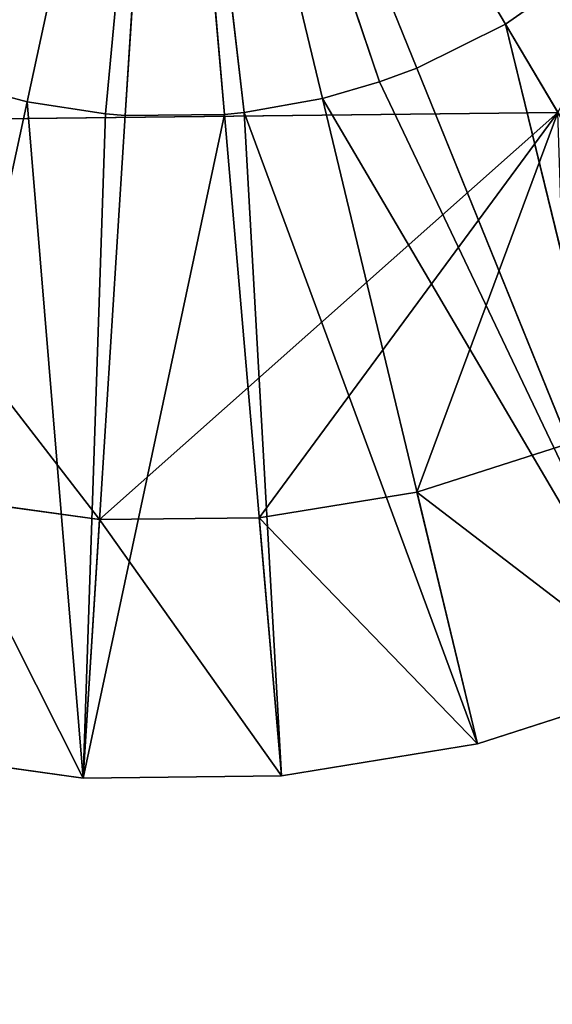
# Model space of a CAD drawing. Extents: x 202 to 257, y 0 to 134.
# Tile 459 of 491: x 228.948 to 229.751, y 126.74 to 128.223. Entities that reach past the tile are written whole.
import ezdxf

# ---------------------------------------------------------------- set-up
doc = ezdxf.new("R2010")
doc.units = 0
doc.header["$LTSCALE"] = 25.4
doc.layers.get('0').update_dxf_attribs({"color": 13, "linetype": 'CONTINUOUS'})

# ---------------------------------------------------------------- blocks, each defined once
blk = doc.blocks.new('MONO-I-KINKIET-7808-7840_S')
at = {"color": 250}
for p, q in [((28.3365, 30.7111, 130.4748), (28.0414, 30.6631, 130.4748)), ((28.3365, 30.7111, 123.7), (28.0414, 30.6631, 123.7)), ((28.0414, 30.6631, 123.7), (28.3365, 30.7111, 130.4748)), ((28.0414, 30.6631, 123.7), (28.3365, 30.7111, 130.4748)), ((28.3365, 30.7111, 130.4748), (28.0414, 30.6631, 130.4748)), ((28.3365, 30.7111, 123.7), (28.0414, 30.6631, 123.7)), ((28.6354, 30.7145, 130.4748), (28.3365, 30.7111, 130.4748)), ((28.6354, 30.7145, 123.7), (28.3365, 30.7111, 123.7)), ((28.3365, 30.7111, 123.7), (28.6354, 30.7145, 130.4748)), ((28.3365, 30.7111, 123.7), (28.6354, 30.7145, 130.4748)), ((28.6354, 30.7145, 130.4748), (28.3365, 30.7111, 130.4748)), ((28.6354, 30.7145, 123.7), (28.3365, 30.7111, 123.7)), ((28.3701, 30.3225, 130.7), (28.3365, 30.7111, 130.4748)), ((28.3701, 30.3225, 130.7), (28.3365, 30.7111, 130.4748)), ((28.6107, 30.3252, 130.7), (28.3365, 30.7111, 130.4748)), ((28.6107, 30.3252, 130.7), (28.3365, 30.7111, 130.4748)), ((28.3365, 30.7111, 123.7), (28.3365, 30.7111, 130.4748)), ((28.3365, 30.7111, 123.7), (28.3365, 30.7111, 130.4748)), ((28.3365, 30.7111, 123.7), (28.3928, 29.7118, 122.7)), ((28.3365, 30.7111, 123.7), (28.3928, 29.7118, 122.7)), ((28.3365, 30.7111, 123.7), (28.4226, 29.7148, 122.7)), ((28.3365, 30.7111, 123.7), (28.4226, 29.7148, 122.7)), ((28.6354, 30.7145, 123.7), (28.4226, 29.7148, 122.7)), ((28.6354, 30.7145, 123.7), (28.4226, 29.7148, 122.7)), ((28.6354, 30.7145, 123.7), (28.572, 29.7165, 122.7)), ((28.6354, 30.7145, 123.7), (28.572, 29.7165, 122.7)), ((28.6019, 29.7141, 122.7), (28.6354, 30.7145, 123.7)), ((28.6019, 29.7141, 122.7), (28.6354, 30.7145, 123.7)), ((28.6107, 30.3252, 130.7), (28.6354, 30.7145, 130.4748)), ((28.6107, 30.3252, 130.7), (28.6354, 30.7145, 130.4748)), ((28.849, 30.2921, 130.7), (28.6354, 30.7145, 130.4748)), ((28.849, 30.2921, 130.7), (28.6354, 30.7145, 130.4748)), ((28.9315, 30.6733, 130.4748), (28.6354, 30.7145, 130.4748)), ((28.9315, 30.6733, 123.7), (28.6354, 30.7145, 123.7)), ((28.6354, 30.7145, 123.7), (28.9315, 30.6733, 130.4748)), ((28.6354, 30.7145, 123.7), (28.9315, 30.6733, 130.4748)), ((28.6354, 30.7145, 123.7), (28.6354, 30.7145, 130.4748)), ((28.9315, 30.6733, 130.4748), (28.6354, 30.7145, 130.4748)), ((28.6354, 30.7145, 123.7), (28.6354, 30.7145, 130.4748)), ((28.7201, 29.6959, 122.7), (28.6354, 30.7145, 123.7)), ((28.9315, 30.6733, 123.7), (28.6354, 30.7145, 123.7)), ((28.7201, 29.6959, 122.7), (28.6354, 30.7145, 123.7)), ((28.7201, 29.6959, 122.7), (28.9315, 30.6733, 123.7)), ((28.7201, 29.6959, 122.7), (28.9315, 30.6733, 123.7)), ((28.0414, 30.6631, 130.4748), (27.7568, 30.5718, 130.4748)), ((28.0414, 30.6631, 123.7), (27.7568, 30.5718, 123.7)), ((27.7568, 30.5718, 123.7), (28.0414, 30.6631, 130.4748)), ((27.7568, 30.5718, 123.7), (28.0414, 30.6631, 130.4748)), ((28.0414, 30.6631, 130.4748), (27.7568, 30.5718, 130.4748)), ((28.0414, 30.6631, 123.7), (27.7568, 30.5718, 123.7)), ((28.1325, 30.2839, 130.7), (28.0414, 30.6631, 130.4748)), ((28.1325, 30.2839, 130.7), (28.0414, 30.6631, 130.4748)), ((28.3701, 30.3225, 130.7), (28.0414, 30.6631, 130.4748)), ((28.3701, 30.3225, 130.7), (28.0414, 30.6631, 130.4748)), ((28.0414, 30.6631, 123.7), (28.0414, 30.6631, 130.4748)), ((28.0414, 30.6631, 123.7), (28.0414, 30.6631, 130.4748)), ((28.0414, 30.6631, 123.7), (28.275, 29.6908, 122.7)), ((28.0414, 30.6631, 123.7), (28.275, 29.6908, 122.7)), ((28.0414, 30.6631, 123.7), (28.3928, 29.7118, 122.7)), ((28.0414, 30.6631, 123.7), (28.3928, 29.7118, 122.7)), ((28.1325, 30.2839, 130.7), (27.7568, 30.5718, 130.4748)), ((28.1325, 30.2839, 130.7), (27.7568, 30.5718, 130.4748)), ((28.1327, 29.6451, 122.7), (27.7568, 30.5718, 123.7)), ((27.7568, 30.5718, 123.7), (28.1888, 29.666, 122.7)), ((28.1327, 29.6451, 122.7), (27.7568, 30.5718, 123.7)), ((27.9988, 29.5788, 122.7), (27.7568, 30.5718, 123.7)), ((27.9988, 29.5788, 122.7), (27.7568, 30.5718, 123.7)), ((27.7568, 30.5718, 123.7), (28.1888, 29.666, 122.7)), ((27.7568, 30.5718, 123.7), (28.275, 29.6908, 122.7)), ((27.7568, 30.5718, 123.7), (28.275, 29.6908, 122.7)), ((27.9988, 29.5788, 122.7), (27.489, 30.439, 123.7)), ((27.9988, 29.5788, 122.7), (27.489, 30.439, 123.7)), ((28.6107, 30.3252, 130.7), (27.92, 29.7118, 130.7)), ((28.6107, 30.3252, 130.7), (27.92, 29.7118, 130.7)), ((28.3701, 30.3225, 130.7), (27.92, 29.7118, 130.7)), ((28.3701, 30.3225, 130.7), (27.92, 29.7118, 130.7)), ((28.3701, 30.3225, 130.7), (28.1325, 30.2839, 130.7)), ((28.3701, 30.3225, 130.7), (28.1325, 30.2839, 130.7)), ((28.6107, 30.3252, 130.7), (28.3701, 30.3225, 130.7)), ((28.6107, 30.3252, 130.7), (28.3701, 30.3225, 130.7)), ((28.849, 30.2921, 130.7), (28.6107, 30.3252, 130.7)), ((28.6107, 30.3252, 130.7), (29.0746, 29.725, 130.7)), ((28.6107, 30.3252, 130.7), (29.0746, 29.725, 130.7)), ((28.849, 30.2921, 130.7), (28.6107, 30.3252, 130.7)), ((28.1325, 30.2839, 130.7), (27.9034, 30.2104, 130.7)), ((28.1325, 30.2839, 130.7), (27.9034, 30.2104, 130.7)), ((28.1325, 30.2839, 130.7), (27.92, 29.7118, 130.7)), ((28.1325, 30.2839, 130.7), (27.92, 29.7118, 130.7)), ((27.92, 29.7118, 130.7), (29.0746, 29.725, 130.7)), ((27.92, 29.7118, 128.2), (29.0746, 29.725, 128.2)), ((29.0746, 29.725, 128.2), (27.92, 29.7118, 130.7)), ((29.0746, 29.725, 128.2), (27.92, 29.7118, 130.7)), ((27.92, 29.7118, 130.7), (29.0746, 29.725, 130.7)), ((27.92, 29.7118, 128.2), (29.0746, 29.725, 128.2)), ((28.3928, 29.7118, 122.7), (28.275, 29.6908, 122.7)), ((28.3928, 29.7118, 122.7), (28.275, 29.6908, 122.7)), ((28.4226, 29.7148, 122.7), (28.3928, 29.7118, 122.7)), ((28.4226, 29.7148, 122.7), (28.3928, 29.7118, 122.7)), ((28.5087, 28.7185, 123.2773), (28.3928, 29.7118, 122.7)), ((28.5087, 28.7185, 123.2773), (28.3928, 29.7118, 122.7)), ((28.572, 29.7165, 122.7), (28.4226, 29.7148, 122.7)), ((28.572, 29.7165, 122.7), (28.4226, 29.7148, 122.7)), ((28.4226, 29.7148, 122.7), (28.5087, 28.7185, 123.2773)), ((28.4226, 29.7148, 122.7), (28.5087, 28.7185, 123.2773)), ((28.5087, 28.7185, 123.2773), (28.572, 29.7165, 122.7)), ((28.5087, 28.7185, 123.2773), (28.572, 29.7165, 122.7)), ((28.6019, 29.7141, 122.7), (28.5087, 28.7185, 123.2773)), ((28.6019, 29.7141, 122.7), (28.5087, 28.7185, 123.2773)), ((28.6019, 29.7141, 122.7), (28.572, 29.7165, 122.7)), ((28.6019, 29.7141, 122.7), (28.572, 29.7165, 122.7)), ((28.7201, 29.6959, 122.7), (28.6019, 29.7141, 122.7)), ((28.7201, 29.6959, 122.7), (28.6019, 29.7141, 122.7)), ((28.5087, 28.7185, 123.2773), (28.7201, 29.6959, 122.7)), ((28.5087, 28.7185, 123.2773), (28.7201, 29.6959, 122.7)), ((28.8068, 29.673, 122.7), (28.7201, 29.6959, 122.7)), ((28.8068, 29.673, 122.7), (28.7201, 29.6959, 122.7)), ((28.275, 29.6908, 122.7), (28.1888, 29.666, 122.7)), ((28.275, 29.6908, 122.7), (28.1888, 29.666, 122.7)), ((28.5087, 28.7185, 123.2773), (28.275, 29.6908, 122.7)), ((28.5087, 28.7185, 123.2773), (28.275, 29.6908, 122.7)), ((28.1888, 29.666, 122.7), (28.1327, 29.6451, 122.7)), ((28.1888, 29.666, 122.7), (28.1327, 29.6451, 122.7)), ((28.1888, 29.666, 122.7), (28.5087, 28.7185, 123.2773)), ((28.1888, 29.666, 122.7), (28.5087, 28.7185, 123.2773)), ((28.1327, 29.6451, 122.7), (27.9988, 29.5788, 122.7)), ((28.1327, 29.6451, 122.7), (27.9988, 29.5788, 122.7)), ((28.5087, 28.7185, 123.2773), (28.1327, 29.6451, 122.7)), ((28.5087, 28.7185, 123.2773), (28.1327, 29.6451, 122.7)), ((27.9988, 29.5788, 122.7), (27.8763, 29.4932, 122.7)), ((27.9988, 29.5788, 122.7), (27.8763, 29.4932, 122.7)), ((27.9988, 29.5788, 122.7), (28.5087, 28.7185, 123.2773)), ((27.9988, 29.5788, 122.7), (28.5087, 28.7185, 123.2773))]:
    blk.add_line(p, q, dxfattribs=at)
at = {"color": 7}
mesh = blk.add_polyface(dxfattribs=at)
corners = [(47.7087, 42.4185, 0.7), (47.7087, 24.2185, 0.7), (9.3087, 24.2185, 0.7)]
mesh.append_faces([[corners[k] for k in face] for face in [(0, 1, 2)]], dxfattribs={"color": 7})
mesh = blk.add_polyface(dxfattribs=at)
corners = [(47.7087, 42.4185, 0.7), (9.3087, 24.2185, 0.7), (9.3087, 42.4185, 0.7)]
mesh.append_faces([[corners[k] for k in face] for face in [(0, 1, 2)]], dxfattribs={"color": 7})
mesh = blk.add_polyface(dxfattribs=at)
corners = [(47.7087, 42.4185, 1.7), (9.3087, 42.4185, 1.7), (47.7087, 24.2185, 1.7)]
mesh.append_faces([[corners[k] for k in face] for face in [(0, 1, 2)]], dxfattribs={"color": 7})
mesh = blk.add_polyface(dxfattribs=at)
corners = [(47.7087, 24.2185, 1.7), (9.3087, 42.4185, 1.7), (9.3087, 24.2185, 1.7)]
mesh.append_faces([[corners[k] for k in face] for face in [(0, 1, 2)]], dxfattribs={"color": 7})
mesh = blk.add_polyface(dxfattribs=at)
corners = [(28.3701, 30.3225, 130.7), (28.3365, 30.7111, 130.4748), (28.0414, 30.6631, 130.4748)]
mesh.append_faces([[corners[k] for k in face] for face in [(0, 1, 2)]], dxfattribs={"color": 7})
mesh = blk.add_polyface(dxfattribs=at)
corners = [(28.3365, 30.7111, 130.4748), (28.3365, 30.7111, 123.7), (28.0414, 30.6631, 123.7)]
mesh.append_faces([[corners[k] for k in face] for face in [(0, 1, 2)]], dxfattribs={"color": 7})
mesh = blk.add_polyface(dxfattribs=at)
corners = [(28.3365, 30.7111, 130.4748), (28.0414, 30.6631, 123.7), (28.0414, 30.6631, 130.4748)]
mesh.append_faces([[corners[k] for k in face] for face in [(0, 1, 2)]], dxfattribs={"color": 7})
mesh = blk.add_polyface(dxfattribs=at)
corners = [(28.3928, 29.7118, 122.7), (28.0414, 30.6631, 123.7), (28.3365, 30.7111, 123.7)]
mesh.append_faces([[corners[k] for k in face] for face in [(0, 1, 2)]], dxfattribs={"color": 7})
mesh = blk.add_polyface(dxfattribs=at)
corners = [(28.6354, 30.7145, 130.4748), (28.3365, 30.7111, 130.4748), (28.6107, 30.3252, 130.7)]
mesh.append_faces([[corners[k] for k in face] for face in [(0, 1, 2)]], dxfattribs={"color": 7})
mesh = blk.add_polyface(dxfattribs=at)
corners = [(28.6354, 30.7145, 130.4748), (28.6354, 30.7145, 123.7), (28.3365, 30.7111, 123.7)]
mesh.append_faces([[corners[k] for k in face] for face in [(0, 1, 2)]], dxfattribs={"color": 7})
mesh = blk.add_polyface(dxfattribs=at)
corners = [(28.6354, 30.7145, 130.4748), (28.3365, 30.7111, 123.7), (28.3365, 30.7111, 130.4748)]
mesh.append_faces([[corners[k] for k in face] for face in [(0, 1, 2)]], dxfattribs={"color": 7})
mesh = blk.add_polyface(dxfattribs=at)
corners = [(28.6354, 30.7145, 123.7), (28.4226, 29.7148, 122.7), (28.3365, 30.7111, 123.7)]
mesh.append_faces([[corners[k] for k in face] for face in [(0, 1, 2)]], dxfattribs={"color": 7})
mesh = blk.add_polyface(dxfattribs=at)
corners = [(28.6107, 30.3252, 130.7), (28.3365, 30.7111, 130.4748), (28.3701, 30.3225, 130.7)]
mesh.append_faces([[corners[k] for k in face] for face in [(0, 1, 2)]], dxfattribs={"color": 7})
mesh = blk.add_polyface(dxfattribs=at)
corners = [(28.4226, 29.7148, 122.7), (28.3928, 29.7118, 122.7), (28.3365, 30.7111, 123.7)]
mesh.append_faces([[corners[k] for k in face] for face in [(0, 1, 2)]], dxfattribs={"color": 7})
mesh = blk.add_polyface(dxfattribs=at)
corners = [(28.6354, 30.7145, 123.7), (28.572, 29.7165, 122.7), (28.4226, 29.7148, 122.7)]
mesh.append_faces([[corners[k] for k in face] for face in [(0, 1, 2)]], dxfattribs={"color": 7})
mesh = blk.add_polyface(dxfattribs=at)
corners = [(28.6354, 30.7145, 123.7), (28.6019, 29.7141, 122.7), (28.572, 29.7165, 122.7)]
mesh.append_faces([[corners[k] for k in face] for face in [(0, 1, 2)]], dxfattribs={"color": 7})
mesh = blk.add_polyface(dxfattribs=at)
corners = [(28.7201, 29.6959, 122.7), (28.6019, 29.7141, 122.7), (28.6354, 30.7145, 123.7)]
mesh.append_faces([[corners[k] for k in face] for face in [(0, 1, 2)]], dxfattribs={"color": 7})
mesh = blk.add_polyface(dxfattribs=at)
corners = [(28.849, 30.2921, 130.7), (28.6354, 30.7145, 130.4748), (28.6107, 30.3252, 130.7)]
mesh.append_faces([[corners[k] for k in face] for face in [(0, 1, 2)]], dxfattribs={"color": 7})
mesh = blk.add_polyface(dxfattribs=at)
corners = [(28.9315, 30.6733, 130.4748), (28.6354, 30.7145, 130.4748), (28.849, 30.2921, 130.7)]
mesh.append_faces([[corners[k] for k in face] for face in [(0, 1, 2)]], dxfattribs={"color": 7})
mesh = blk.add_polyface(dxfattribs=at)
corners = [(28.9315, 30.6733, 130.4748), (28.9315, 30.6733, 123.7), (28.6354, 30.7145, 123.7)]
mesh.append_faces([[corners[k] for k in face] for face in [(0, 1, 2)]], dxfattribs={"color": 7})
mesh = blk.add_polyface(dxfattribs=at)
corners = [(28.9315, 30.6733, 130.4748), (28.6354, 30.7145, 123.7), (28.6354, 30.7145, 130.4748)]
mesh.append_faces([[corners[k] for k in face] for face in [(0, 1, 2)]], dxfattribs={"color": 7})
mesh = blk.add_polyface(dxfattribs=at)
corners = [(28.9315, 30.6733, 123.7), (28.7201, 29.6959, 122.7), (28.6354, 30.7145, 123.7)]
mesh.append_faces([[corners[k] for k in face] for face in [(0, 1, 2)]], dxfattribs={"color": 7})
mesh = blk.add_polyface(dxfattribs=at)
corners = [(28.9315, 30.6733, 123.7), (28.8068, 29.673, 122.7), (28.7201, 29.6959, 122.7)]
mesh.append_faces([[corners[k] for k in face] for face in [(0, 1, 2)]], dxfattribs={"color": 7})
mesh = blk.add_polyface(dxfattribs=at)
corners = [(28.1325, 30.2839, 130.7), (28.0414, 30.6631, 130.4748), (27.7568, 30.5718, 130.4748)]
mesh.append_faces([[corners[k] for k in face] for face in [(0, 1, 2)]], dxfattribs={"color": 7})
mesh = blk.add_polyface(dxfattribs=at)
corners = [(28.0414, 30.6631, 130.4748), (28.0414, 30.6631, 123.7), (27.7568, 30.5718, 123.7)]
mesh.append_faces([[corners[k] for k in face] for face in [(0, 1, 2)]], dxfattribs={"color": 7})
mesh = blk.add_polyface(dxfattribs=at)
corners = [(28.0414, 30.6631, 130.4748), (27.7568, 30.5718, 123.7), (27.7568, 30.5718, 130.4748)]
mesh.append_faces([[corners[k] for k in face] for face in [(0, 1, 2)]], dxfattribs={"color": 7})
mesh = blk.add_polyface(dxfattribs=at)
corners = [(28.275, 29.6908, 122.7), (27.7568, 30.5718, 123.7), (28.0414, 30.6631, 123.7)]
mesh.append_faces([[corners[k] for k in face] for face in [(0, 1, 2)]], dxfattribs={"color": 7})
mesh = blk.add_polyface(dxfattribs=at)
corners = [(28.3701, 30.3225, 130.7), (28.0414, 30.6631, 130.4748), (28.1325, 30.2839, 130.7)]
mesh.append_faces([[corners[k] for k in face] for face in [(0, 1, 2)]], dxfattribs={"color": 7})
mesh = blk.add_polyface(dxfattribs=at)
corners = [(28.3928, 29.7118, 122.7), (28.275, 29.6908, 122.7), (28.0414, 30.6631, 123.7)]
mesh.append_faces([[corners[k] for k in face] for face in [(0, 1, 2)]], dxfattribs={"color": 7})
mesh = blk.add_polyface(dxfattribs=at)
corners = [(27.9988, 29.5788, 122.7), (27.489, 30.439, 123.7), (27.7568, 30.5718, 123.7)]
mesh.append_faces([[corners[k] for k in face] for face in [(0, 1, 2)]], dxfattribs={"color": 7})
mesh = blk.add_polyface(dxfattribs=at)
corners = [(28.1325, 30.2839, 130.7), (27.7568, 30.5718, 130.4748), (27.9034, 30.2104, 130.7)]
mesh.append_faces([[corners[k] for k in face] for face in [(0, 1, 2)]], dxfattribs={"color": 7})
mesh = blk.add_polyface(dxfattribs=at)
corners = [(28.1888, 29.666, 122.7), (28.1327, 29.6451, 122.7), (27.7568, 30.5718, 123.7)]
mesh.append_faces([[corners[k] for k in face] for face in [(0, 1, 2)]], dxfattribs={"color": 7})
mesh = blk.add_polyface(dxfattribs=at)
corners = [(28.1327, 29.6451, 122.7), (27.9988, 29.5788, 122.7), (27.7568, 30.5718, 123.7)]
mesh.append_faces([[corners[k] for k in face] for face in [(0, 1, 2)]], dxfattribs={"color": 7})
mesh = blk.add_polyface(dxfattribs=at)
corners = [(28.275, 29.6908, 122.7), (28.1888, 29.666, 122.7), (27.7568, 30.5718, 123.7)]
mesh.append_faces([[corners[k] for k in face] for face in [(0, 1, 2)]], dxfattribs={"color": 7})
mesh = blk.add_polyface(dxfattribs=at)
corners = [(27.9988, 29.5788, 122.7), (27.8763, 29.4932, 122.7), (27.489, 30.439, 123.7)]
mesh.append_faces([[corners[k] for k in face] for face in [(0, 1, 2)]], dxfattribs={"color": 7})
mesh = blk.add_polyface(dxfattribs=at)
corners = [(29.0746, 29.725, 130.7), (28.6107, 30.3252, 130.7), (27.92, 29.7118, 130.7)]
mesh.append_faces([[corners[k] for k in face] for face in [(0, 1, 2)]], dxfattribs={"color": 7})
mesh = blk.add_polyface(dxfattribs=at)
corners = [(28.6107, 30.3252, 130.7), (28.3701, 30.3225, 130.7), (27.92, 29.7118, 130.7)]
mesh.append_faces([[corners[k] for k in face] for face in [(0, 1, 2)]], dxfattribs={"color": 7})
mesh = blk.add_polyface(dxfattribs=at)
corners = [(28.3701, 30.3225, 130.7), (28.1325, 30.2839, 130.7), (27.92, 29.7118, 130.7)]
mesh.append_faces([[corners[k] for k in face] for face in [(0, 1, 2)]], dxfattribs={"color": 7})
mesh = blk.add_polyface(dxfattribs=at)
corners = [(29.0746, 29.725, 130.7), (28.849, 30.2921, 130.7), (28.6107, 30.3252, 130.7)]
mesh.append_faces([[corners[k] for k in face] for face in [(0, 1, 2)]], dxfattribs={"color": 7})
mesh = blk.add_polyface(dxfattribs=at)
corners = [(28.1325, 30.2839, 130.7), (27.9034, 30.2104, 130.7), (27.92, 29.7118, 130.7)]
mesh.append_faces([[corners[k] for k in face] for face in [(0, 1, 2)]], dxfattribs={"color": 7})
mesh = blk.add_polyface(dxfattribs=at)
corners = [(29.0746, 29.725, 128.2), (27.354, 28.7053, 128.2), (27.9427, 27.712, 128.2)]
mesh.append_faces([[corners[k] for k in face] for face in [(0, 1, 2)]], dxfattribs={"color": 7})
mesh = blk.add_polyface(dxfattribs=at)
corners = [(29.0746, 29.725, 128.2), (27.92, 29.7118, 128.2), (27.354, 28.7053, 128.2)]
mesh.append_faces([[corners[k] for k in face] for face in [(0, 1, 2)]], dxfattribs={"color": 7})
mesh = blk.add_polyface(dxfattribs=at)
corners = [(27.92, 29.7118, 130.7), (27.92, 29.7118, 128.2), (29.0746, 29.725, 128.2)]
mesh.append_faces([[corners[k] for k in face] for face in [(0, 1, 2)]], dxfattribs={"color": 7})
mesh = blk.add_polyface(dxfattribs=at)
corners = [(27.92, 29.7118, 130.7), (29.0746, 29.725, 128.2), (29.0746, 29.725, 130.7)]
mesh.append_faces([[corners[k] for k in face] for face in [(0, 1, 2)]], dxfattribs={"color": 7})
mesh = blk.add_polyface(dxfattribs=at)
corners = [(29.6633, 28.7316, 128.2), (29.0746, 29.725, 128.2), (27.9427, 27.712, 128.2)]
mesh.append_faces([[corners[k] for k in face] for face in [(0, 1, 2)]], dxfattribs={"color": 7})
mesh = blk.add_polyface(dxfattribs=at)
corners = [(28.5087, 28.7185, 123.2773), (28.275, 29.6908, 122.7), (28.3928, 29.7118, 122.7)]
mesh.append_faces([[corners[k] for k in face] for face in [(0, 1, 2)]], dxfattribs={"color": 7})
mesh = blk.add_polyface(dxfattribs=at)
corners = [(28.5087, 28.7185, 123.2773), (28.3928, 29.7118, 122.7), (28.4226, 29.7148, 122.7)]
mesh.append_faces([[corners[k] for k in face] for face in [(0, 1, 2)]], dxfattribs={"color": 7})
mesh = blk.add_polyface(dxfattribs=at)
corners = [(28.572, 29.7165, 122.7), (28.5087, 28.7185, 123.2773), (28.4226, 29.7148, 122.7)]
mesh.append_faces([[corners[k] for k in face] for face in [(0, 1, 2)]], dxfattribs={"color": 7})
mesh = blk.add_polyface(dxfattribs=at)
corners = [(28.6019, 29.7141, 122.7), (28.5087, 28.7185, 123.2773), (28.572, 29.7165, 122.7)]
mesh.append_faces([[corners[k] for k in face] for face in [(0, 1, 2)]], dxfattribs={"color": 7})
mesh = blk.add_polyface(dxfattribs=at)
corners = [(28.7201, 29.6959, 122.7), (28.5087, 28.7185, 123.2773), (28.6019, 29.7141, 122.7)]
mesh.append_faces([[corners[k] for k in face] for face in [(0, 1, 2)]], dxfattribs={"color": 7})
mesh = blk.add_polyface(dxfattribs=at)
corners = [(28.8068, 29.673, 122.7), (28.5087, 28.7185, 123.2773), (28.7201, 29.6959, 122.7)]
mesh.append_faces([[corners[k] for k in face] for face in [(0, 1, 2)]], dxfattribs={"color": 7})
mesh = blk.add_polyface(dxfattribs=at)
corners = [(28.5087, 28.7185, 123.2773), (28.1888, 29.666, 122.7), (28.275, 29.6908, 122.7)]
mesh.append_faces([[corners[k] for k in face] for face in [(0, 1, 2)]], dxfattribs={"color": 7})
mesh = blk.add_polyface(dxfattribs=at)
corners = [(28.5087, 28.7185, 123.2773), (28.1327, 29.6451, 122.7), (28.1888, 29.666, 122.7)]
mesh.append_faces([[corners[k] for k in face] for face in [(0, 1, 2)]], dxfattribs={"color": 7})
mesh = blk.add_polyface(dxfattribs=at)
corners = [(28.8634, 29.6535, 122.7), (28.5087, 28.7185, 123.2773), (28.8068, 29.673, 122.7)]
mesh.append_faces([[corners[k] for k in face] for face in [(0, 1, 2)]], dxfattribs={"color": 7})
mesh = blk.add_polyface(dxfattribs=at)
corners = [(28.9988, 29.5901, 122.7), (28.5087, 28.7185, 123.2773), (28.8634, 29.6535, 122.7)]
mesh.append_faces([[corners[k] for k in face] for face in [(0, 1, 2)]], dxfattribs={"color": 7})
mesh = blk.add_polyface(dxfattribs=at)
corners = [(28.5087, 28.7185, 123.2773), (27.9988, 29.5788, 122.7), (28.1327, 29.6451, 122.7)]
mesh.append_faces([[corners[k] for k in face] for face in [(0, 1, 2)]], dxfattribs={"color": 7})
mesh = blk.add_polyface(dxfattribs=at)
corners = [(29.1232, 29.5074, 122.7), (28.5087, 28.7185, 123.2773), (28.9988, 29.5901, 122.7)]
mesh.append_faces([[corners[k] for k in face] for face in [(0, 1, 2)]], dxfattribs={"color": 7})
mesh = blk.add_polyface(dxfattribs=at)
corners = [(28.5087, 28.7185, 123.2773), (27.8763, 29.4932, 122.7), (27.9988, 29.5788, 122.7)]
mesh.append_faces([[corners[k] for k in face] for face in [(0, 1, 2)]], dxfattribs={"color": 7})

msp = doc.modelspace()

# ---------------------------------------------------------------- block references
at = {"color": 0, "rotation": 180}
msp.add_blockref('MONO-I-KINKIET-7808-7840_S', (257.6789, 157.7954, -1.2506), dxfattribs=at)

doc.saveas('drawing.dxf')
